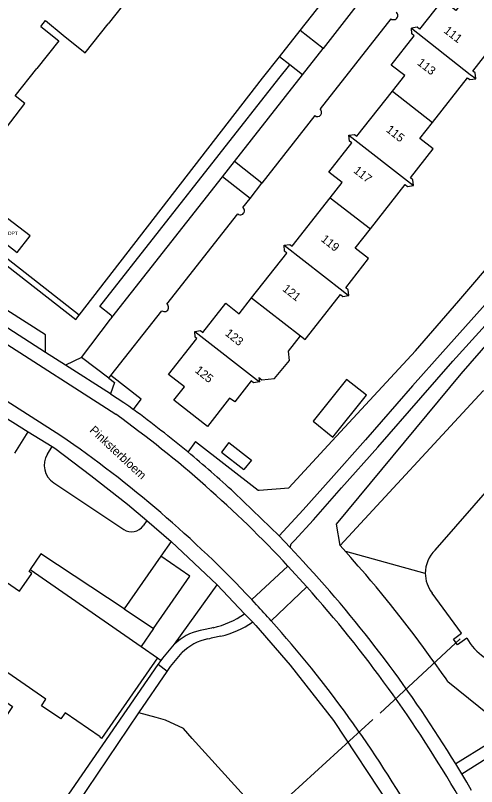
# Model space of a CAD drawing. Extents: x 194485 to 197793, y 468269 to 470822.
# Drawn here: x 195720.1 to 195785.4, y 470399.7 to 470508.9 of the extents above; entities that cross this region are included whole.
import ezdxf

# ---------------------------------------------------------------- set-up
doc = ezdxf.new("R2010")
doc.units = 0
for name, color, linetype in [('BAG plantopografie panden grensvlak pand', 7, 'Continuous'), ('BAG plantopografie panden kenmerkpunt', 7, 'Continuous'), ('BGT grensvlak begroeid terreindeel', 7, 'Continuous'), ('BGT grensvlak gebouwinstallatie plus 1', 7, 'Continuous'), ('BGT grensvlak onbegroeid terreindeel', 7, 'Continuous'), ('BGT grensvlak ondersteunend waterdeel LR', 7, 'Continuous'), ('BGT grensvlak overig bouwwerk uitbreiding populatie', 7, 'Continuous'), ('BGT grensvlak pand op maaiveld', 7, 'Continuous'), ('BGT grensvlak pand op maaiveld LR', 7, 'Continuous'), ('BGT grensvlak vegetatieobject', 7, 'Continuous'), ('BGT grensvlak waterdeel', 7, 'Continuous'), ('BGT grensvlak wegdeel', 7, 'Continuous'), ('BGT lijnelement kunstwerkdeel uitbreiding populatie duiker', 7, 'Continuous'), ('BGT lijnelement scheiding walbescherming', 7, 'Continuous'), ('BGT tekst huisnummerreeks', 7, 'Continuous'), ('BGT tekst openbare ruimte label weg', 7, 'Continuous')]:
    doc.layers.add(name, color=color, linetype=linetype)

msp = doc.modelspace()

# ---------------------------------------------------------------- linework, layer by layer
at = {"layer": 'BAG plantopografie panden grensvlak pand'}
msp.add_lwpolyline([(195718.24, 470480.75), (195716.42, 470478.37), (195720.38, 470475.33), (195722.21, 470477.7), (195718.24, 470480.75)], dxfattribs=at)
at = {"layer": 'BGT grensvlak begroeid terreindeel'}
for p, q in [((195766.09, 470433.82), (195766.88, 470432.94)), ((195742.62, 470419.84), (195748.67, 470428.25)), ((195739.68, 470422.07), (195737.92, 470419.54)), ((195740.06, 470409.46), (195737.62, 470410.12))]:
    msp.add_line(p, q, dxfattribs=at)
for points in [[(195766.09, 470433.82), (195765.57, 470436.84), (195783.18, 470458.12), (195798.52, 470475.73), (195826.51, 470509.87), (195849.67, 470515.42)], [(195724.42, 470461.18), (195724.4, 470463.67), (195705.75, 470475.54), (195704, 470474.29)], [(195781.29, 470414.57), (195781.05, 470414.94), (195780.39, 470415.85), (195779.75, 470416.78), (195778.81, 470418.08), (195777.87, 470419.38), (195777.19, 470420.28), (195776.53, 470421.19), (195775.54, 470422.46), (195774.57, 470423.74), (195773.86, 470424.61), (195773.17, 470425.5), (195772.15, 470426.74), (195771.14, 470427.99), (195770.41, 470428.85), (195769.69, 470429.72), (195768.63, 470430.92), (195767.59, 470432.14), (195766.88, 470432.94)], [(195781.29, 470414.57), (195787.12, 470409.87), (195794.96, 470413.27)], [(195755.26, 470395.32), (195745.15, 470406.52), (195743.89, 470407.91), (195741.39, 470409.1), (195740.06, 470409.46)]]:
    msp.add_lwpolyline(points, dxfattribs=at)
at = {"layer": 'BGT grensvlak gebouwinstallatie plus 1'}
msp.add_lwpolyline([(195766.98, 470457.36), (195762.25, 470451.42), (195765.05, 470449.19), (195769.78, 470455.12), (195766.98, 470457.36)], dxfattribs=at)
at = {"layer": 'BGT grensvlak onbegroeid terreindeel'}
for p, q in [((195737.95, 470454.53), (195733.64, 470457.89)), ((195736.85, 470453.09), (195737.95, 470454.53)), ((195720.05, 470446.91), (195721.95, 470449.95)), ((195745.63, 470448.54), (195744.53, 470447.07)), ((195724.68, 470446.77), (195725.34, 470447.84)), ((195725.57, 470442.69), (195735.48, 470436.11)), ((195738.73, 470437.36), (195738.22, 470436.64)), ((195742.16, 470434.42), (195740.7, 470432.32)), ((195740.24, 470417.92), (195740.75, 470417.55))]:
    msp.add_line(p, q, dxfattribs=at)
for points in [[(195760.42, 470506.78), (195765.2, 470512.87), (195755.86, 470520.24)], [(195729.15, 470466.45), (195755.1, 470500), (195757.49, 470503.04)], [(195745.63, 470448.54), (195754.46, 470441.66), (195754.62, 470441.67), (195758.79, 470441.98), (195764.94, 470448.66), (195770.83, 470455.01), (195776.74, 470461.41), (195782.84, 470468.49), (195788.44, 470475.06), (195792.51, 470479.77)], [(195735.51, 470424.84), (195723.73, 470432.65), (195722.24, 470430.42)]]:
    msp.add_lwpolyline(points, dxfattribs=at)
for centre, radius, start, end in [((195727.22, 470445.19), 3, 148.0561, 236.4606), ((195736.58, 470437.78), 2, 236.4554, 325.2492)]:
    msp.add_arc(centre, radius, start, end, dxfattribs=at)
at = {"layer": 'BGT grensvlak ondersteunend waterdeel LR'}
for points in [[(195766.09, 470433.82), (195786.28, 470455.71), (195799.42, 470456.08)], [(195778.11, 470429.89), (195766.88, 470432.97), (195766.88, 470432.94)]]:
    msp.add_lwpolyline(points, dxfattribs=at)
at = {"layer": 'BGT grensvlak overig bouwwerk uitbreiding populatie'}
for p, q in [((195750.33, 470448.4), (195749.27, 470447.05)), ((195750.33, 470448.4), (195753.51, 470445.92)), ((195749.27, 470447.05), (195752.46, 470444.57)), ((195753.51, 470445.92), (195752.46, 470444.57))]:
    msp.add_line(p, q, dxfattribs=at)
at = {"layer": 'BGT grensvlak pand op maaiveld'}
for p, q in [((195776.22, 470506.27), (195776.14, 470507.09)), ((195776.14, 470507.09), (195776.14, 470507.09)), ((195773.3, 470501.85), (195776.55, 470506)), ((195776.55, 470506), (195776.22, 470506.27)), ((195775.2, 470500.39), (195773.3, 470501.85)), ((195773.45, 470498.16), (195775.2, 470500.39)), ((195779.11, 470493.71), (195784.1, 470500.07)), ((195784.1, 470500.07), (195784.43, 470499.8)), ((195784.43, 470499.8), (195785.25, 470499.93)), ((195785.25, 470499.93), (195785.25, 470499.94)), ((195767.3, 470491.92), (195767.29, 470491.93)), ((195776.43, 470484.8), (195776.43, 470484.8)), ((195758.13, 470476.34), (195758.13, 470476.34)), ((195767.26, 470469.23), (195767.28, 470469.23)), ((195745.51, 470464.15), (195745.51, 470464.15)), ((195754.58, 470457.62), (195754.64, 470457)), ((195722.24, 470430.42), (195737.92, 470419.54)), ((195737.92, 470419.54), (195740.24, 470417.92))]:
    msp.add_line(p, q, dxfattribs=at)
for points in [[(195733.81, 470513.63), (195736.34, 470511.64), (195733.26, 470507.72)], [(195785.25, 470499.94), (195785.18, 470500.76), (195784.84, 470501.02), (195789.92, 470507.49), (195784.24, 470511.93), (195782.43, 470509.59), (195780.54, 470511.08), (195777.3, 470506.95), (195776.96, 470507.22), (195776.14, 470507.09)], [(195723.72, 470507.3), (195724.4, 470508.19), (195726.88, 470506.09)], [(195723.72, 470507.3), (195726.26, 470505.3), (195723.19, 470501.39)], [(195726.88, 470506.09), (195730.03, 470503.61), (195733.26, 470507.72)], [(195716.72, 470490.25), (195721.48, 470496.41), (195720.12, 470497.49), (195723.19, 470501.39)], [(195767.29, 470491.93), (195768.11, 470492.05), (195768.45, 470491.79), (195773.45, 470498.16)], [(195776.43, 470484.8), (195776.36, 470485.63), (195776.02, 470485.89), (195779.24, 470490), (195777.35, 470491.48), (195779.11, 470493.71)], [(195764.65, 470483.05), (195766.35, 470485.21), (195764.46, 470486.69), (195767.71, 470490.84), (195767.37, 470491.1), (195767.3, 470491.92)], [(195770.35, 470478.66), (195775.27, 470484.94), (195775.61, 470484.67), (195776.43, 470484.8)], [(195758.13, 470476.34), (195758.95, 470476.47), (195759.28, 470476.2), (195764.65, 470483.05)], [(195767.28, 470469.23), (195767.2, 470470.05), (195766.86, 470470.32), (195770.1, 470474.45), (195768.21, 470475.93), (195770.35, 470478.66)], [(195753.55, 470468.89), (195758.54, 470475.25), (195758.2, 470475.52), (195758.13, 470476.34)], [(195745.51, 470464.15), (195746.33, 470464.26), (195746.67, 470464), (195749.9, 470468.13), (195751.79, 470466.65), (195753.55, 470468.89)], [(195762.87, 470465.23), (195766.12, 470469.37), (195766.46, 470469.1), (195767.26, 470469.23)], [(195760.46, 470463.5), (195761.13, 470462.98), (195762.87, 470465.23)], [(195753.48, 470457.13), (195751.15, 470454.17), (195750.44, 470454.7), (195747.29, 470450.7), (195742.55, 470454.4), (195744.04, 470456.29), (195741.8, 470458.04), (195745.82, 470463.14), (195745.58, 470463.32), (195745.51, 470464.15)], [(195754.58, 470457.62), (195754.99, 470457.31), (195756.76, 470457.47), (195758.9, 470460.01), (195758.78, 470461.37), (195760.46, 470463.5)], [(195754.64, 470457), (195754.64, 470456.99), (195753.82, 470456.87), (195753.48, 470457.13)], [(195707.39, 470436.57), (195720.7, 470427.35), (195722.46, 470429.89), (195722.07, 470430.15), (195722.24, 470430.42)], [(195740.24, 470417.92), (195732.33, 470406.49), (195732.07, 470406.67), (195732.11, 470406.73), (195727.18, 470410.15), (195726.56, 470409.27), (195723.81, 470411.15), (195724.44, 470412.05), (195716.12, 470417.83), (195714.12, 470414.93), (195719.75, 470411.04), (195717.94, 470408.44)]]:
    msp.add_lwpolyline(points, dxfattribs=at)
at = {"layer": 'BGT grensvlak pand op maaiveld LR'}
for p, q in [((195776.14, 470507.09), (195784.47, 470500.55)), ((195784.47, 470500.55), (195785.25, 470499.94)), ((195773.45, 470498.16), (195779.11, 470493.71)), ((195767.3, 470491.92), (195776.43, 470484.8)), ((195764.65, 470483.05), (195770.35, 470478.66)), ((195758.13, 470476.34), (195766.49, 470469.84)), ((195766.49, 470469.84), (195767.26, 470469.23)), ((195753.55, 470468.89), (195760.46, 470463.5)), ((195745.51, 470464.15), (195754.64, 470457))]:
    msp.add_line(p, q, dxfattribs=at)
at = {"layer": 'BGT grensvlak vegetatieobject'}
for points in [[(195729.15, 470466.45), (195702.04, 470487.68), (195701.57, 470487.06)], [(195703.51, 470485.57), (195718.99, 470473.41), (195728.67, 470465.82), (195729.15, 470466.45)]]:
    msp.add_lwpolyline(points, dxfattribs=at)
at = {"layer": 'BGT grensvlak waterdeel'}
for p, q in [((195779.5, 470433.18), (195799.42, 470456.08)), ((195783.24, 470421.43), (195779.07, 470427.08))]:
    msp.add_line(p, q, dxfattribs=at)
msp.add_lwpolyline([(195783.97, 470420.7), (195782.67, 470419.76), (195782.1, 470420.56), (195783.24, 470421.43)], dxfattribs=at)
for centre, radius, start, end in [((195782.66, 470429.9), 4.55, 133.8518, 180.067), ((195782.66, 470429.89), 4.55, 179.961, 218.0436), ((195791.02, 470424.7), 8.1, 209.5262, 235.6484)]:
    msp.add_arc(centre, radius, start, end, dxfattribs=at)
at = {"layer": 'BGT grensvlak wegdeel'}
for p, q in [((195770.76, 470513.39), (195763.67, 470504.23)), ((195773.24, 470508.42), (195763.23, 470495.65)), ((195757.49, 470503.04), (195760.42, 470506.78)), ((195763.67, 470504.23), (195760.42, 470506.78)), ((195760.74, 470500.48), (195763.67, 470504.23)), ((195758.93, 470501.91), (195757.49, 470503.04)), ((195760.74, 470500.48), (195758.93, 470501.91)), ((195751.11, 470488.2), (195760.74, 470500.48)), ((195762.48, 470494.7), (195755, 470485.14)), ((195749.42, 470486.05), (195751.11, 470488.2)), ((195755, 470485.14), (195751.11, 470488.2)), ((195733.77, 470466.11), (195749.42, 470486.05)), ((195753.32, 470482.99), (195749.42, 470486.05)), ((195753.32, 470482.99), (195755, 470485.14)), ((195752.31, 470481.71), (195753.32, 470482.99)), ((195741.56, 470468), (195751.58, 470480.78)), ((195724.42, 470461.18), (195704.53, 470473.95)), ((195703.33, 470472.32), (195734.35, 470452.41)), ((195733.64, 470457.89), (195740.84, 470467.08)), ((195729.49, 470460.47), (195733.58, 470465.87)), ((195727.21, 470459.39), (195724.42, 470461.18)), ((195729.49, 470460.47), (195727.21, 470459.39)), ((195733.36, 470457.52), (195729.49, 470460.47)), ((195733.58, 470455.3), (195727.21, 470459.39)), ((195733.36, 470457.52), (195733.64, 470457.89)), ((195716.63, 470453.27), (195721.95, 470449.95)), ((195721.95, 470449.95), (195725.34, 470447.84)), ((195751.09, 470441.33), (195757.43, 470435.22)), ((195738.73, 470437.36), (195742.16, 470434.42)), ((195757.43, 470435.22), (195759.02, 470433.57)), ((195742.16, 470434.42), (195748.67, 470428.25)), ((195760.85, 470431.56), (195759.02, 470433.57)), ((195740.7, 470432.32), (195735.51, 470424.84)), ((195753.56, 470426.18), (195758.68, 470430.92)), ((195761.37, 470427.97), (195758.68, 470430.92)), ((195748.67, 470428.25), (195752.55, 470424.17)), ((195756.33, 470423.15), (195761.37, 470427.97)), ((195754.24, 470425.45), (195753.56, 470426.18)), ((195735.51, 470424.84), (195739.68, 470422.07)), ((195752.55, 470424.17), (195753.67, 470423)), ((195740.97, 470417.87), (195742.62, 470419.84)), ((195742.06, 470416.69), (195743.71, 470418.66)), ((195740.35, 470416.98), (195740.75, 470417.55)), ((195740.75, 470417.55), (195740.97, 470417.87)), ((195704.32, 470364.71), (195740.35, 470416.98)), ((195741.58, 470415.98), (195740.35, 470416.98)), ((195741.58, 470415.98), (195742.06, 470416.69)), ((195737.62, 470410.12), (195741.58, 470415.98)), ((195707.33, 470365.29), (195737.62, 470410.12)), ((195783.28, 470401.48), (195782.42, 470402.91))]:
    msp.add_line(p, q, dxfattribs=at)
for points in [[(195759.02, 470433.57), (195759.15, 470434.06), (195759.63, 470434.56), (195762.28, 470437.45), (195766.26, 470442.02), (195771.38, 470447.77), (195777.49, 470454.75), (195782.01, 470459.93), (195788.4, 470467), (195793.18, 470472.52), (195796.32, 470476.48), (195797.01, 470477.38), (195799.05, 470480.04), (195800.66, 470482.21), (195802.73, 470485.26), (195804.51, 470488.17), (195807.02, 470492.24), (195808.06, 470493.87), (195809.5, 470496.37), (195811.46, 470499.86), (195814.3, 470505.04), (195817.01, 470510.27)], [(195733.65, 470466.45), (195732.08, 470467.67), (195757.4, 470499.97), (195758.93, 470501.91)], [(195794.91, 470477.81), (195791.67, 470473.88), (195787, 470468.43), (195780.61, 470461.27), (195776.31, 470456.43), (195769.66, 470448.79), (195764.81, 470443.31), (195760.86, 470438.88), (195757.43, 470435.22)], [(195726.56, 470449.38), (195707.54, 470461.52), (195706.29, 470462.32)], [(195733.36, 470457.52), (195734.15, 470456.92), (195733.58, 470455.3)], [(195733.58, 470455.3), (195735.49, 470454.08), (195736.17, 470453.59), (195736.85, 470453.09)], [(195725.34, 470447.84), (195725.71, 470447.6), (195730.83, 470443.74)], [(195730.83, 470443.74), (195736.01, 470439.69), (195738.73, 470437.36)], [(195739.68, 470422.07), (195744.81, 470429.47), (195740.7, 470432.32)], [(195753.67, 470423), (195754.13, 470422.51), (195759.01, 470416.89), (195765.11, 470409.03), (195773.1, 470396.96)], [(195783.28, 470401.48), (195798.84, 470411.34), (195800.05, 470412.11), (195810.7, 470418.85), (195810.71, 470418.86)], [(195796.03, 470411.43), (195787, 470405.77), (195782.42, 470402.91)], [(195784.65, 470399.14), (195783.97, 470400.31), (195783.28, 470401.48)]]:
    msp.add_lwpolyline(points, dxfattribs=at)
for centre, radius, start, end in [((195773.61, 470508.89), 0.6, 231.8482, 51.9661), ((195762.85, 470495.18), 0.607, 232.5302, 51.3305), ((195751.95, 470481.24), 0.59, 230.962, 52.8708), ((195741.22, 470467.53), 0.585, 230.4512, 53.4379), ((195733.43, 470466.18), 0.351, 295.1413, 348.5034), ((195733.42, 470466.18), 0.355, 348.5692, 49.2109), ((195636.73, 470317.35), 166.65, 42.9632, 54.1409), ((195636.58, 470317.17), 168.9, 50.2757, 53.5859), ((195632.6, 470312.71), 165.85, 43.1681, 55.4897), ((195637.15, 470317.83), 168.03, 47.3067, 50.2807), ((195627.62, 470308.78), 181.17, 31.3002, 42.6613), ((195627.54, 470308.73), 179.24, 29.9177, 41.7021), ((195635.48, 470315.41), 161.9, 41.7209, 42.819), ((195745.42, 470434.24), 12.34, 282.5777, 305.2899), ((195746.5, 470433.08), 12.37, 282.6023, 305.3988), ((195630.05, 470310.46), 169.25, 29.8612, 41.7466), ((195747.61, 470414.82), 7.08, 100.8474, 134.7769), ((195775.12, 470302.44), 122.77, 102.7108, 103.5889), ((195774.28, 470309.28), 114.51, 102.6496, 103.5908), ((195748.7, 470413.63), 7.09, 100.8674, 134.7569)]:
    msp.add_arc(centre, radius, start, end, dxfattribs=at)
at = {"layer": 'BGT lijnelement kunstwerkdeel uitbreiding populatie duiker'}
for p, q in [((195771.75, 470410.11), (195783.04, 470420.6)), ((195752.73, 470392.81), (195770.67, 470409.18))]:
    msp.add_line(p, q, dxfattribs=at)
at = {"layer": 'BGT lijnelement scheiding walbescherming'}
for p, q in [((195779.5, 470433.18), (195799.42, 470456.08)), ((195783.24, 470421.43), (195779.07, 470427.08))]:
    msp.add_line(p, q, dxfattribs=at)
msp.add_lwpolyline([(195783.97, 470420.7), (195782.67, 470419.76), (195782.1, 470420.56), (195783.24, 470421.43)], dxfattribs=at)
for centre, radius, start, end in [((195782.66, 470429.9), 4.55, 133.8518, 180.067), ((195782.66, 470429.89), 4.55, 179.961, 218.0436), ((195791.02, 470424.7), 8.1, 209.5262, 235.6484)]:
    msp.add_arc(centre, radius, start, end, dxfattribs=at)

# ---------------------------------------------------------------- texts
at = {"layer": 'BAG plantopografie panden kenmerkpunt'}
msp.add_text('PNDPT', height=0.5, dxfattribs=at).set_placement((195718.14, 470477.79))
at = {"layer": 'BGT tekst huisnummerreeks'}
for s, rotation, p in [('111', 322.2, (195780.63, 470506.55)), ('113', 322.2, (195776.87, 470502)), ('115', 321.5, (195772.47, 470492.53)), ('117', 321.5, (195767.86, 470486.74)), ('119', 321.9, (195763.26, 470477.02)), ('121', 321.9, (195757.81, 470469.99)), ('123', 321.1, (195749.7, 470463.7)), ('125', 321, (195745.44, 470458.46))]:
    msp.add_text(s, height=1.2, rotation=rotation, dxfattribs=at).set_placement(p)
at = {"layer": 'BGT tekst openbare ruimte label weg'}
msp.add_text('Pinksterbloem', height=1.2, rotation=317, dxfattribs=at).set_placement((195730.54, 470450.03))

doc.saveas('drawing.dxf')
